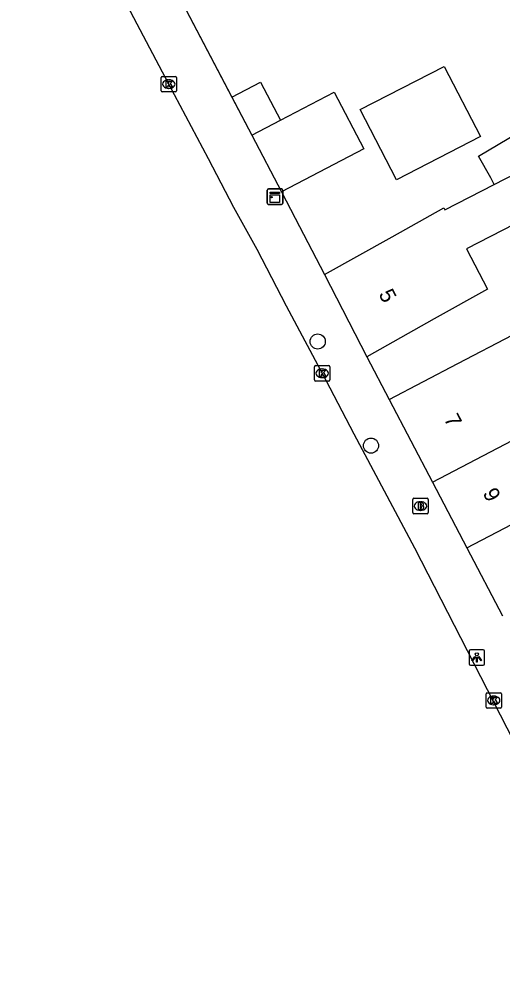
# Model space of a CAD drawing. Extents: x 159822 to 160765, y 380693 to 381634.
# Drawn here: x 159824.7 to 159855.9, y 381338.9 to 381400.1 of the extents above; entities that cross this region are included whole.
import ezdxf

# ---------------------------------------------------------------- set-up
doc = ezdxf.new("R2010")
doc.units = 0
for name, color, linetype in [('IMGEO_Boom', 7, 'Continuous'), ('IMGEO_Brandkraan', 7, 'Continuous'), ('IMGEO_Kast', 7, 'Continuous'), ('IMGEO_Kolk', 7, 'Continuous'), ('IMGEO_Lichtpunt', 7, 'Continuous'), ('IMGEO_Muur', 7, 'Continuous'), ('IMGEO_Pand', 7, 'Continuous'), ('IMGEO_Pand_nummerreeks', 7, 'Continuous'), ('IMGEO_Rijbaan_lokaal_open', 7, 'Continuous'), ('IMGEO_Voetpad_open', 7, 'Continuous')]:
    doc.layers.add(name, color=color, linetype=linetype)

msp = doc.modelspace()

# ---------------------------------------------------------------- linework, layer by layer
at = {"layer": 'IMGEO_Boom'}
for centre in [(159843.961, 381379.234), (159847.403, 381372.51)]:
    msp.add_circle(centre, 0.489, dxfattribs=at)
at = {"layer": 'IMGEO_Brandkraan'}
for p, q in [((159850.099, 381368.18), (159850.099, 381369.032)), ((159850.174, 381369.106), (159851.026, 381369.106)), ((159850.587, 381368.886), (159850.612, 381368.886)), ((159851.1, 381369.032), (159851.1, 381368.18)), ((159851.026, 381368.106), (159850.174, 381368.106)), ((159850.61, 381368.326), (159850.585, 381368.326))]:
    msp.add_line(p, q, dxfattribs=at)
for points in [[(159850.099, 381368.18), (159850.099, 381369.032)], [(159850.174, 381369.106), (159851.026, 381369.106)], [(159850.447, 381368.806), (159850.447, 381368.406), (159850.66, 381368.406)], [(159850.678, 381368.806), (159850.447, 381368.806)], [(159850.626, 381368.725), (159850.572, 381368.725), (159850.572, 381368.649)], [(159850.572, 381368.649), (159850.625, 381368.649)], [(159850.634, 381368.573), (159850.572, 381368.573), (159850.572, 381368.492)], [(159851.1, 381369.032), (159851.1, 381368.18)], [(159851.026, 381368.106), (159850.174, 381368.106)], [(159850.572, 381368.492), (159850.634, 381368.492)]]:
    msp.add_lwpolyline(points, dxfattribs=at)
for centre, radius, start, end in [((159850.176, 381369.03), 0.0765, 91.55205, 178.44795), ((159850.176, 381369.03), 0.0765, 91.55205, 178.44795), ((159850.627, 381368.687), 0.0379, 267.82845, 90.93552), ((159850.635, 381368.532), 0.0404, 269.87594, 90.50774), ((159850.682, 381368.661), 0.145, 59.4692, 91.53667), ((159850.707, 381368.708), 0.0922, 285.51372, 58.15012), ((159850.712, 381368.516), 0.105, 301.31148, 78.98903), ((159851.024, 381369.03), 0.0765, 1.55205, 88.44795), ((159851.024, 381369.03), 0.0765, 1.55205, 88.44795), ((159850.176, 381368.182), 0.0765, 181.55205, 268.44795), ((159850.176, 381368.182), 0.0765, 181.55205, 268.44795), ((159850.666, 381368.657), 0.251, 268.66757, 293.53466), ((159851.024, 381368.182), 0.0765, 271.55205, 358.44795), ((159851.024, 381368.182), 0.0765, 271.55205, 358.44795)]:
    msp.add_arc(centre, radius, start, end, dxfattribs=at)
for centre, major_axis, ratio, start_param, end_param in [((159850.586, 381368.606), (-0.387, 0.002), 0.722429, 4.712389, 7.853982), ((159850.611, 381368.606), (-0.39, 0.002), 0.717154, 1.570796, 4.712389)]:
    msp.add_ellipse(centre, major_axis=major_axis, ratio=ratio, start_param=start_param, end_param=end_param, dxfattribs=at)
at = {"layer": 'IMGEO_Kast'}
for p, q in [((159840.705, 381388.168), (159840.705, 381389.009)), ((159840.705, 381389.009), (159840.705, 381388.168)), ((159840.78, 381389.093), (159841.621, 381389.093)), ((159841.621, 381389.093), (159840.78, 381389.093)), ((159841.705, 381389.018), (159841.705, 381388.177)), ((159841.705, 381388.177), (159841.705, 381389.018)), ((159841.63, 381388.093), (159840.789, 381388.093)), ((159840.789, 381388.093), (159841.63, 381388.093))]:
    msp.add_line(p, q, dxfattribs=at)
for points in [[(159840.9, 381388.883), (159841.5, 381388.883), (159841.5, 381388.798), (159840.9, 381388.798), (159840.9, 381388.883)], [(159840.9, 381388.708), (159841.5, 381388.708), (159841.5, 381388.219), (159840.9, 381388.219), (159840.9, 381388.708)]]:
    msp.add_lwpolyline(points, dxfattribs=at)
msp.add_circle((159840.984, 381388.557), 0.0377, dxfattribs=at)
for centre, start, end in [((159840.783, 381389.015), 92.4484, 184.28452), ((159840.783, 381389.015), 92.4484, 184.28452), ((159841.627, 381389.015), 2.4484, 94.28452), ((159841.627, 381389.015), 2.4484, 94.28452), ((159840.783, 381388.171), 182.4484, 274.28452), ((159840.783, 381388.171), 182.4484, 274.28452), ((159841.627, 381388.171), 272.4484, 4.28452), ((159841.627, 381388.171), 272.4484, 4.28452)]:
    msp.add_arc(centre, 0.0779, start, end, dxfattribs=at)
at = {"layer": 'IMGEO_Kolk'}
for p, q in [((159833.848, 381395.436), (159833.848, 381396.288)), ((159833.923, 381396.362), (159834.775, 381396.362)), ((159834.336, 381396.142), (159834.361, 381396.142)), ((159834.849, 381396.288), (159834.849, 381395.436)), ((159834.359, 381395.582), (159834.334, 381395.582)), ((159834.775, 381395.362), (159833.923, 381395.362)), ((159843.749, 381376.757), (159843.749, 381377.609)), ((159843.824, 381377.683), (159844.676, 381377.683)), ((159844.237, 381377.463), (159844.262, 381377.463)), ((159844.75, 381377.609), (159844.75, 381376.757)), ((159844.676, 381376.683), (159843.824, 381376.683)), ((159844.26, 381376.903), (159844.235, 381376.903)), ((159854.829, 381355.625), (159854.829, 381356.477)), ((159854.904, 381356.551), (159855.756, 381356.551)), ((159855.317, 381356.331), (159855.342, 381356.331)), ((159855.83, 381356.477), (159855.83, 381355.625)), ((159855.34, 381355.771), (159855.315, 381355.771)), ((159855.756, 381355.551), (159854.904, 381355.551))]:
    msp.add_line(p, q, dxfattribs=at)
for points in [[(159833.848, 381395.436), (159833.848, 381396.288)], [(159833.923, 381396.362), (159834.775, 381396.362)], [(159834.849, 381396.288), (159834.849, 381395.436)], [(159834.169, 381396.062), (159834.292, 381396.062), (159834.292, 381395.911), (159834.422, 381396.062), (159834.586, 381396.062), (159834.44, 381395.911), (159834.593, 381395.662), (159834.441, 381395.662), (159834.356, 381395.826), (159834.292, 381395.759), (159834.292, 381395.662), (159834.169, 381395.662), (159834.169, 381396.062)], [(159834.775, 381395.362), (159833.923, 381395.362)], [(159843.749, 381376.757), (159843.749, 381377.609)], [(159843.824, 381377.683), (159844.676, 381377.683)], [(159844.07, 381377.383), (159844.193, 381377.383), (159844.193, 381377.232), (159844.323, 381377.383), (159844.487, 381377.383), (159844.341, 381377.232), (159844.494, 381376.983), (159844.342, 381376.983), (159844.257, 381377.147), (159844.193, 381377.08), (159844.193, 381376.983), (159844.07, 381376.983), (159844.07, 381377.383)], [(159844.75, 381377.609), (159844.75, 381376.757)], [(159844.676, 381376.683), (159843.824, 381376.683)], [(159854.829, 381355.625), (159854.829, 381356.477)], [(159854.904, 381356.551), (159855.756, 381356.551)], [(159855.83, 381356.477), (159855.83, 381355.625)], [(159855.15, 381356.251), (159855.273, 381356.251), (159855.273, 381356.1), (159855.403, 381356.251), (159855.567, 381356.251), (159855.421, 381356.1), (159855.574, 381355.851), (159855.422, 381355.851), (159855.337, 381356.015), (159855.273, 381355.948), (159855.273, 381355.851), (159855.15, 381355.851), (159855.15, 381356.251)], [(159855.756, 381355.551), (159854.904, 381355.551)]]:
    msp.add_lwpolyline(points, dxfattribs=at)
for centre, start, end in [((159833.925, 381396.286), 91.55205, 178.44795), ((159833.925, 381396.286), 91.55205, 178.44795), ((159834.773, 381396.286), 1.55205, 88.44795), ((159834.773, 381396.286), 1.55205, 88.44795), ((159833.925, 381395.438), 181.55205, 268.44795), ((159833.925, 381395.438), 181.55205, 268.44795), ((159834.773, 381395.438), 271.55205, 358.44795), ((159834.773, 381395.438), 271.55205, 358.44795), ((159843.826, 381377.607), 91.55205, 178.44795), ((159843.826, 381377.607), 91.55205, 178.44795), ((159844.674, 381377.607), 1.55205, 88.44795), ((159844.674, 381377.607), 1.55205, 88.44795), ((159843.826, 381376.759), 181.55205, 268.44795), ((159843.826, 381376.759), 181.55205, 268.44795), ((159844.674, 381376.759), 271.55205, 358.44795), ((159844.674, 381376.759), 271.55205, 358.44795), ((159854.906, 381356.475), 91.55205, 178.44795), ((159854.906, 381356.475), 91.55205, 178.44795), ((159855.754, 381356.475), 1.55205, 88.44795), ((159855.754, 381356.475), 1.55205, 88.44795), ((159854.906, 381355.627), 181.55205, 268.44795), ((159854.906, 381355.627), 181.55205, 268.44795), ((159855.754, 381355.627), 271.55205, 358.44795), ((159855.754, 381355.627), 271.55205, 358.44795)]:
    msp.add_arc(centre, 0.0765, start, end, dxfattribs=at)
for centre, major_axis, ratio, start_param, end_param in [((159834.335, 381395.862), (-0.387, 0.002), 0.722429, 4.712389, 7.853982), ((159834.36, 381395.862), (-0.39, 0.002), 0.717154, 1.570796, 4.712389), ((159844.236, 381377.183), (-0.387, 0.002), 0.722429, 4.712389, 7.853982), ((159844.261, 381377.183), (-0.39, 0.002), 0.717154, 1.570796, 4.712389), ((159855.316, 381356.051), (-0.387, 0.002), 0.722429, 4.712389, 7.853982), ((159855.341, 381356.051), (-0.39, 0.002), 0.717154, 1.570796, 4.712389)]:
    msp.add_ellipse(centre, major_axis=major_axis, ratio=ratio, start_param=start_param, end_param=end_param, dxfattribs=at)
at = {"layer": 'IMGEO_Lichtpunt'}
for p, q in [((159853.736, 381359.23), (159853.736, 381358.423)), ((159853.736, 381359.23), (159853.736, 381358.423)), ((159854.638, 381359.325), (159853.83, 381359.325)), ((159854.638, 381359.325), (159853.83, 381359.325)), ((159854.732, 381358.423), (159854.732, 381359.23)), ((159854.732, 381358.423), (159854.732, 381359.23)), ((159853.83, 381358.329), (159854.638, 381358.329)), ((159853.83, 381358.329), (159854.638, 381358.329))]:
    msp.add_line(p, q, dxfattribs=at)
for points in [[(159854.11, 381358.894), (159854.149, 381358.866), (159853.961, 381358.604), (159853.923, 381358.631), (159854.11, 381358.894)], [(159854.212, 381358.846), (159854.259, 381358.846), (159854.259, 381358.524), (159854.212, 381358.524), (159854.212, 381358.846)], [(159854.322, 381358.866), (159854.36, 381358.893), (159854.547, 381358.631), (159854.508, 381358.603), (159854.322, 381358.866)]]:
    msp.add_lwpolyline(points, dxfattribs=at)
msp.add_circle((159854.235, 381359.028), 0.0994, dxfattribs=at)
for centre, start, end in [((159853.83, 381359.23), 90, 180), ((159853.83, 381359.23), 90, 180), ((159854.638, 381359.23), 0, 90), ((159854.638, 381359.23), 0, 90), ((159853.83, 381358.423), 180, 270), ((159853.83, 381358.423), 180, 270), ((159854.638, 381358.423), 270, 0), ((159854.638, 381358.423), 270, 360)]:
    msp.add_arc(centre, 0.0946, start, end, dxfattribs=at)
at = {"layer": 'IMGEO_Muur'}
for points in [[(159830.299, 381410.506), (159839.705, 381392.562)], [(159842.504, 381387.209), (159844.393, 381383.57)]]:
    msp.add_lwpolyline(points, dxfattribs=at)
at = {"layer": 'IMGEO_Pand'}
for points in [[(159854.463, 381392.469), (159849.04, 381389.677), (159846.702, 381394.217), (159852.125, 381397.009), (159854.463, 381392.469)], [(159838.42, 381395.012), (159840.273, 381395.984), (159841.557, 381393.534)], [(159838.42, 381395.012), (159839.705, 381392.562)], [(159841.557, 381393.534), (159845.018, 381395.351), (159846.942, 381391.685), (159841.628, 381388.895)], [(159855.352, 381389.372), (159855.136, 381389.8), (159854.34, 381391.209), (159861.488, 381395.459), (159862.374, 381393.891), (159862.695, 381393.323), (159862.773, 381393.185)], [(159839.705, 381392.562), (159841.557, 381393.534)], [(159839.705, 381392.562), (159841.628, 381388.895)], [(159858.955, 381391.223), (159860.269, 381388.664), (159856.666, 381386.813), (159853.559, 381385.217), (159854.935, 381382.615), (159851.49, 381380.692), (159847.123, 381378.255)], [(159855.352, 381389.372), (159858.955, 381391.223)], [(159844.393, 381383.57), (159848.76, 381386.006), (159852.1, 381387.868), (159852.168, 381387.736), (159855.352, 381389.372)], [(159844.393, 381383.57), (159847.123, 381378.255)], [(159848.584, 381375.499), (159853.015, 381377.817), (159856.562, 381379.673), (159856.764, 381379.287), (159858.159, 381380.017), (159859.009, 381378.393), (159859.432, 381377.585), (159867.474, 381381.793), (159868.753, 381379.348), (159862.38, 381376.013), (159860.573, 381375.014)], [(159848.584, 381375.499), (159851.379, 381370.158)], [(159851.379, 381370.158), (159858.869, 381374.071), (159860.573, 381375.014)], [(159853.6, 381365.913), (159862.815, 381370.728)], [(159851.379, 381370.158), (159853.6, 381365.913)], [(159853.6, 381365.913), (159855.897, 381361.522)]]:
    msp.add_lwpolyline(points, dxfattribs=at)
at = {"layer": 'IMGEO_Rijbaan_lokaal_open'}
msp.add_lwpolyline([(159864.153, 381338.89), (159864.033, 381339.093), (159861.736, 381343.466), (159850.225, 381365.883), (159846.313, 381373.251), (159844.505, 381376.716), (159841.951, 381381.527), (159840.044, 381385.182), (159838.551, 381387.886), (159836.907, 381391.037), (159834.344, 381395.861), (159825.713, 381412.239), (159824.671, 381414.27)], dxfattribs=at)
at = {"layer": 'IMGEO_Voetpad_open'}
for points in [[(159830.299, 381410.506), (159838.42, 381395.012)], [(159841.628, 381388.895), (159842.504, 381387.209), (159844.393, 381383.57)], [(159847.123, 381378.255), (159848.584, 381375.499)]]:
    msp.add_lwpolyline(points, dxfattribs=at)

# ---------------------------------------------------------------- texts
at = {"layer": 'IMGEO_Pand_nummerreeks'}
for s, rotation, p in [('5', 297.18687, (159847.874, 381382.308)), ('7', 297.62208, (159852.086, 381374.242)), ('9', 297.62208, (159854.594, 381369.449))]:
    msp.add_text(s, height=1, rotation=rotation, dxfattribs=at).set_placement(p)

doc.saveas('drawing.dxf')
